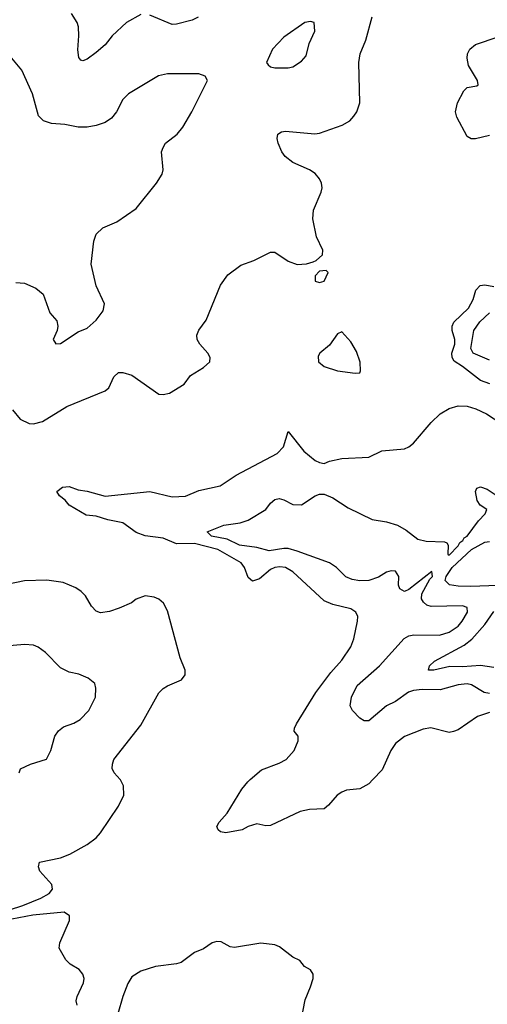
# Model space of a CAD drawing. Header units: inches. Extents: x 1173000 to 1307049, y 522583 to 678455.
# Tile 363 of 617: x 1256308 to 1258401, y 578994 to 583402. Entities that reach past the tile are written whole.
import ezdxf

# ---------------------------------------------------------------- set-up
doc = ezdxf.new("R2010")
doc.units = ezdxf.units.IN
doc.header["$MEASUREMENT"] = 0
doc.layers.add('B2557', color=7, linetype='Continuous')
doc.layers.add('B2558', color=7, linetype='Continuous')

msp = doc.modelspace()

# ---------------------------------------------------------------- linework, layer by layer
at = {"layer": 'B2557', "color": 5}
for points, elevation in [([(1256095.7, 579364.3), (1256322.6, 579437.4), (1256403.2, 579470), (1256439.5, 579490), (1256455.4, 579510), (1256452.4, 579530), (1256398.7, 579590), (1256392, 579610), (1256397.2, 579630), (1256490, 579650.2), (1256532.8, 579667.2), (1256610, 579710.3), (1256650, 579740.3), (1256670, 579762), (1256750, 579881.6), (1256774, 579930), (1256773, 579973), (1256758.7, 579998.7), (1256757.6, 580000)], 920), ([(1257887.9, 580000), (1257870, 579981.5), (1257830, 579959.7), (1257770, 579952.9), (1257750, 579944.2), (1257728.9, 579930), (1257690, 579885.6), (1257670, 579869.7), (1257605.8, 579865.8), (1257563.1, 579856.9), (1257430, 579795), (1257410, 579793.5), (1257370, 579802.4), (1257331, 579790), (1257304.2, 579775.8), (1257230, 579762.4), (1257206.3, 579766.3), (1257195.8, 579775.8), (1257189.7, 579790), (1257200.4, 579810), (1257237.2, 579850), (1257302.9, 579957.1), (1257329.5, 579990.5), (1257340.2, 580000)], 880), ([(1256565.1, 578990), (1256560.7, 579010), (1256564.5, 579030), (1256594, 579090), (1256596.9, 579110), (1256591.2, 579130), (1256574, 579150), (1256533.6, 579173.6), (1256513.8, 579193.8), (1256485.1, 579245.1), (1256487.6, 579270), (1256531.6, 579370), (1256530.7, 579390.7), (1256506.4, 579406.4), (1256366.4, 579393.6), (1256114.7, 579345.3)], 920), ([(1257569.6, 578930), (1257586, 579014), (1257610, 579072), (1257621.2, 579110), (1257622, 579130), (1257610, 579148), (1257583.1, 579163.1), (1257562, 579190), (1257530, 579205.2), (1257471.1, 579251.1), (1257450, 579260.7), (1257387.6, 579267.6), (1257270, 579248.8), (1257250, 579252.2), (1257210, 579274.5), (1257190, 579275.8), (1257170, 579269.8), (1257130, 579242.5), (1257090, 579226), (1257030, 579182.2), (1257010, 579175.1), (1256916.2, 579163.8), (1256850, 579142.4), (1256810, 579116.9), (1256791.8, 579088.2), (1256769.2, 579030), (1256747.8, 578952.2)], 920)]:
    msp.add_lwpolyline(points, dxfattribs=dict(at, elevation=elevation))
at = {"layer": 'B2558', "color": 5}
for points, elevation in [([(1256276, 581656), (1256310, 581614.3), (1256350, 581594), (1256370, 581592.9), (1256410, 581603.6), (1256519, 581670), (1256690, 581740.7), (1256706.6, 581753.4), (1256730, 581803.8), (1256750, 581822), (1256770, 581823.1), (1256810, 581810.3), (1256930, 581726), (1256950, 581724.6), (1256979, 581730), (1257043.7, 581770), (1257072.3, 581810), (1257130, 581844.9), (1257158.3, 581870), (1257160.3, 581890), (1257149.8, 581910), (1257113.8, 581950), (1257101.8, 581970), (1257100.3, 581990), (1257110, 582012), (1257143, 582057), (1257207, 582213), (1257239.8, 582260.2), (1257297, 582303), (1257355.6, 582324.4), (1257430, 582362), (1257450, 582361.6), (1257510, 582321.6), (1257550, 582306.4), (1257591.5, 582308.5), (1257621.6, 582318.4), (1257635.3, 582324.7), (1257662.7, 582350), (1257664.5, 582370), (1257636.3, 582430), (1257619.6, 582510), (1257623.6, 582550), (1257657.7, 582630), (1257661.7, 582650), (1257658.5, 582670), (1257649.7, 582690), (1257630, 582714.2), (1257605.6, 582730), (1257530, 582762.4), (1257496.8, 582790), (1257481.8, 582810), (1257464.2, 582850), (1257459.7, 582870), (1257462.9, 582890), (1257480, 582900), (1257497, 582903), (1257628.2, 582891.8), (1257650, 582894.3), (1257751.1, 582930), (1257785.1, 582950), (1257804.2, 582970), (1257817.2, 582990), (1257830.8, 583030), (1257825.5, 583210), (1257832.4, 583250), (1257857.8, 583310), (1257885.6, 583414.4)], 920), ([(1256850, 583425), (1256786.4, 583390), (1256722.3, 583330), (1256690, 583289.8), (1256650, 583255.3), (1256610, 583226), (1256590, 583217.6), (1256581.4, 583221.4), (1256573, 583233), (1256567.7, 583267.7), (1256572.9, 583330), (1256570.8, 583370), (1256565.3, 583390), (1256540.3, 583430)], 920), ([(1257106.3, 583413.7), (1257079.5, 583400.5), (1257010, 583382.2), (1256990, 583381.1), (1256890, 583422)], 920), ([(1258410, 582883.7), (1258348.5, 582868.5), (1258328.2, 582868.2), (1258310, 582879), (1258265.1, 582965.1), (1258258.7, 582990), (1258267.2, 583030), (1258296.2, 583083.8), (1258310, 583098), (1258354.5, 583105.5), (1258359.3, 583110), (1258356.3, 583130), (1258317.2, 583197.2), (1258310.9, 583230), (1258312.4, 583250), (1258322.4, 583270), (1258348.3, 583291.7), (1258450, 583325.4)], 880), ([(1256290, 582224.9), (1256330, 582222), (1256380.4, 582200.4), (1256412.7, 582172.7), (1256443, 582090), (1256473.7, 582053.7), (1256478.6, 582030), (1256475.6, 582010), (1256457.1, 581970), (1256470, 581950.7), (1256490, 581953), (1256570, 582005.3), (1256610, 582021.3), (1256650, 582057.1), (1256681.1, 582098.9), (1256687.1, 582130), (1256650.4, 582210), (1256627.7, 582307.7), (1256640.5, 582410), (1256650, 582442.6), (1256679.7, 582470), (1256743.3, 582496.7), (1256830, 582556.8), (1256920.3, 582670), (1256946.3, 582710), (1256949.6, 582730), (1256942.7, 582810), (1256949.6, 582830.4), (1256961.2, 582850), (1257012.7, 582890), (1257038.3, 582921.7), (1257078.4, 582990), (1257149, 583130), (1257138, 583150), (1257110, 583159.3), (1256970, 583159.5), (1256928.5, 583151.5), (1256794.8, 583070), (1256770, 583045.2), (1256741.6, 582990), (1256719, 582961), (1256690, 582942.4), (1256650, 582928.2), (1256610, 582921.3), (1256570, 582921), (1256510, 582932.9), (1256450, 582937.2), (1256414.5, 582950), (1256392.1, 582972.1), (1256364.7, 583070), (1256316.8, 583176.8), (1256272.8, 583230)], 940), ([(1258412.6, 581772.6), (1258370, 581787.1), (1258289.8, 581850), (1258253, 581873), (1258244.2, 581890), (1258242.1, 581910), (1258255.7, 581950), (1258255.3, 581970), (1258243.6, 582010), (1258243.4, 582030), (1258251.5, 582048.5), (1258316.1, 582110), (1258337.3, 582150), (1258349, 582191), (1258368.2, 582211.8), (1258390, 582215.2), (1258430, 582207.4)], 880), ([(1258410, 581877.5), (1258337.9, 581910), (1258326.7, 581930), (1258340.3, 582010), (1258367.5, 582050), (1258411.1, 582090)], 860), ([(1257340.2, 580000), (1257390, 580044), (1257470, 580073.4), (1257501.3, 580090), (1257535.9, 580130), (1257554.1, 580174.1), (1257554.5, 580194.5), (1257536.5, 580216.5), (1257537.4, 580230), (1257546.8, 580250), (1257633.8, 580390), (1257700.2, 580479.8), (1257750, 580535.3), (1257790, 580594.9), (1257803.5, 580630), (1257819.8, 580710), (1257821, 580730), (1257812.8, 580750), (1257790, 580764.4), (1257710, 580784.1), (1257670, 580801.2), (1257530, 580931), (1257498, 580950), (1257473, 580953), (1257450, 580949.8), (1257430, 580940.3), (1257380.7, 580899.3), (1257350, 580889), (1257330, 580905.4), (1257314.6, 580950), (1257299.5, 580970), (1257194.7, 581030), (1257090, 581056.5), (1257010, 581055.8), (1256950, 581080.4), (1256870, 581091.1), (1256830, 581106.6), (1256770, 581149.9), (1256702.5, 581162.5), (1256650, 581178.9), (1256604.8, 581184.8), (1256529.2, 581229.2), (1256511.4, 581251.4), (1256485.6, 581270), (1256473.6, 581290), (1256499.3, 581310), (1256530, 581312.1), (1256570, 581297.4), (1256610, 581292), (1256690, 581269.5), (1256890, 581289.4), (1256990, 581266.6), (1257050.5, 581269.5), (1257110, 581294), (1257204.9, 581315.1), (1257276.7, 581363.3), (1257459.8, 581460.2), (1257489.1, 581490), (1257510, 581559.1), (1257579.8, 581470), (1257630, 581428.7), (1257650, 581419.6), (1257670, 581415.5), (1257694, 581426), (1257750, 581438.4), (1257870, 581443), (1257928.1, 581471.9), (1258030, 581481.1), (1258050, 581490.1), (1258070, 581506.6), (1258150, 581599.5), (1258190, 581638.2), (1258230, 581662.3), (1258270, 581673.3), (1258310, 581672.1), (1258350, 581660.8), (1258397, 581637), (1258470, 581590.1)], 880), ([(1258410, 580385.4), (1258387.2, 580390), (1258330, 580424.2), (1258310, 580428.4), (1258270, 580424.2), (1258190, 580402.3), (1258110, 580403.6), (1258070, 580399.2), (1258048.5, 580391.5), (1257990, 580349.3), (1257950, 580330.5), (1257870, 580263.6), (1257850, 580264.1), (1257830, 580275.2), (1257797, 580310), (1257787.8, 580330), (1257793.6, 580370), (1257818.4, 580421.6), (1257918, 580510), (1258028.6, 580631.4), (1258050, 580643.5), (1258071.7, 580648.3), (1258187.5, 580647.5), (1258230, 580660.4), (1258270, 580687.1), (1258288.7, 580710), (1258311.9, 580750), (1258311.1, 580770), (1258290, 580778.2), (1258150, 580774.8), (1258130, 580781.7), (1258114.9, 580794.9), (1258106.4, 580810), (1258108.1, 580831.9), (1258143.1, 580896.9), (1258155.6, 580910), (1258152.2, 580932.2), (1258050, 580851), (1258030, 580842), (1258010, 580854.7), (1258003.9, 580870), (1258005.2, 580910), (1257990, 580932.7), (1257970, 580935), (1257950, 580929.2), (1257913.5, 580906.5), (1257870, 580891.5), (1257830, 580890.7), (1257796.2, 580896.3), (1257767.8, 580907.8), (1257725.7, 580950), (1257695, 580970), (1257550, 581023.5), (1257510, 581034.1), (1257490, 581034.6), (1257423.9, 581023.9), (1257370, 581039.9), (1257292, 581050), (1257237.2, 581077.2), (1257165.7, 581090), (1257146.3, 581110), (1257221.2, 581138.8), (1257294, 581150), (1257330, 581161.7), (1257409.6, 581210), (1257430, 581238), (1257450, 581254), (1257470, 581258), (1257490, 581253.4), (1257530, 581232), (1257570, 581230.3), (1257630, 581270.3), (1257650, 581278.6), (1257670, 581278.5), (1257710, 581261), (1257777.4, 581217.4), (1257885.3, 581165.3), (1257950, 581154.7), (1257999.4, 581139.4), (1258037.4, 581117.4), (1258090, 581076), (1258127.3, 581067.3), (1258210, 581064.4), (1258219.6, 581059.6), (1258225.3, 581050), (1258224.7, 581010), (1258230, 581005.4), (1258270, 581046.7), (1258278.5, 581061.5), (1258291.5, 581070), (1258297.5, 581082.5), (1258310, 581090.3), (1258361.8, 581158.2), (1258391.8, 581190), (1258399.5, 581210), (1258368.8, 581228.8), (1258356.2, 581250), (1258348.5, 581290), (1258354.5, 581305.5), (1258370, 581310.3), (1258400.1, 581300.1), (1258445.7, 581270)], 860), ([(1258449.5, 580869.5), (1258325, 580865), (1258270, 580866.1), (1258232.2, 580872.2), (1258212, 580892), (1258217.1, 580910), (1258244.2, 580950), (1258330, 581031.1), (1258390, 581062.7), (1258410, 581065.8)], 840), ([(1256757.6, 580000), (1256731.3, 580030), (1256722, 580050), (1256722.6, 580070), (1256729.7, 580090), (1256850, 580244.4), (1256930, 580388), (1256950, 580408.2), (1256970, 580420.5), (1257032.5, 580447.5), (1257048.7, 580470), (1257049, 580490), (1257026, 580546), (1256970, 580756), (1256951.2, 580790), (1256930, 580807.8), (1256910, 580817.4), (1256870, 580822.6), (1256830, 580808.3), (1256807.7, 580792.3), (1256752.7, 580767.3), (1256710, 580752.9), (1256670, 580747.1), (1256650, 580754), (1256630, 580777), (1256602.5, 580822.5), (1256583, 580843), (1256558.6, 580858.6), (1256502.7, 580882.7), (1256430, 580893.3), (1256329.8, 580889.8), (1256250, 580873.1)], 920), ([(1258430, 580501.5), (1258370, 580510.8), (1258290, 580504.9), (1258233.6, 580506.4), (1258162, 580490), (1258138, 580490), (1258142, 580510), (1258165.1, 580530), (1258297.2, 580602.8), (1258331.3, 580628.7), (1258390, 580694.2), (1258430, 580752.1)], 840), ([(1256306.3, 580030), (1256311.5, 580048.5), (1256356, 580070), (1256427.7, 580092.3), (1256447.6, 580130), (1256465.9, 580194.1), (1256480.9, 580219.1), (1256504.2, 580235.8), (1256550, 580252.7), (1256579.3, 580270), (1256617, 580310), (1256646.6, 580370), (1256649.2, 580410), (1256644, 580430), (1256614.8, 580454.8), (1256571.9, 580471.9), (1256530, 580480.9), (1256490, 580500.9), (1256423.7, 580570), (1256390, 580593.6), (1256370, 580601.6), (1256330, 580604.7), (1256210, 580594)], 940), ([(1258410, 580301.3), (1258357, 580283), (1258270, 580223.5), (1258250, 580215), (1258230, 580211), (1258148.1, 580231.9), (1258114.2, 580225.8), (1258030, 580192.6), (1257990, 580162.6), (1257969.5, 580130.5), (1257930, 580043.5), (1257887.9, 580000)], 880)]:
    msp.add_lwpolyline(points, dxfattribs=dict(at, elevation=elevation))
for points, elevation in [([(1257610, 583394), (1257584.7, 583390), (1257490, 583323.7), (1257438.8, 583270), (1257412, 583210), (1257419.6, 583199.6), (1257431.1, 583191.1), (1257450, 583186), (1257510, 583186), (1257530, 583190.8), (1257570, 583216.3), (1257590, 583240.7), (1257603.9, 583296.1), (1257628.7, 583350), (1257626, 583390)], 940), ([(1257679.3, 582279.3), (1257650, 582276), (1257630, 582255.3), (1257631.1, 582231.1), (1257650, 582224.9), (1257670, 582232), (1257688.7, 582270)], 920), ([(1257750, 582004.5), (1257730, 581995.6), (1257694.5, 581945.5), (1257650.8, 581910), (1257643.6, 581896.4), (1257645.6, 581870), (1257670, 581849.2), (1257730, 581830.6), (1257810, 581819.4), (1257830, 581821.7), (1257833.7, 581830), (1257831.1, 581868.9), (1257816.1, 581916.1), (1257790, 581959.7)], 920)]:
    msp.add_lwpolyline(points, close=True, dxfattribs=dict(at, elevation=elevation))

doc.saveas('drawing.dxf')
